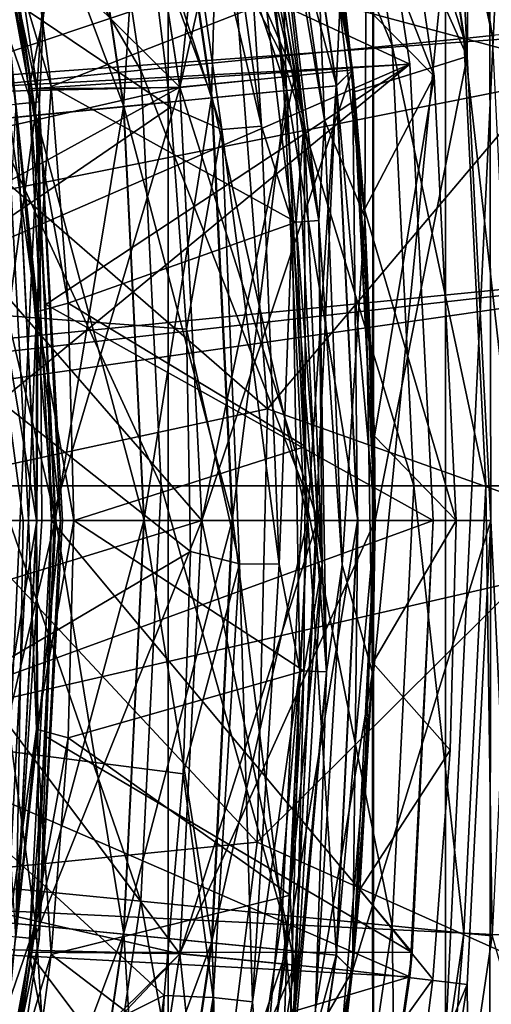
# Model space of a CAD drawing. Header units: metres. Extents: x -23 to 23, y -109 to 23.
# Tile 611 of 656: x 17.71 to 19.75, y -2.09 to 2.16. Entities that reach past the tile are written whole.
import ezdxf

# ---------------------------------------------------------------- set-up
doc = ezdxf.new("R2010")
doc.units = ezdxf.units.M
doc.layers.add('solid_509434_01', color=7, linetype='CONTINUOUS')

msp = doc.modelspace()

# ---------------------------------------------------------------- linework, layer by layer
at = {"layer": 'solid_509434_01'}
for points in [[(16.996887, 15.49534), (18.354542, 13.859776), (16.996887, -15.49534)], [(18.354542, 13.859776), (18.354542, -13.859776), (16.996887, -15.49534)], [(18.354542, 13.859776), (19.5541, 12.109192), (18.354542, -13.859776)], [(19.5541, 12.109192), (19.5541, -12.109192), (18.354542, -13.859776)], [(19.5541, 12.109192), (20.589169, 10.25053), (19.5541, -12.109192)], [(19.647453, 2.005429, 116), (19.730137, 10.175865, 116), (19.224649, 11.101929, 116)], [(19.345947, 3.974198, 116), (19.647453, 2.005429, 116), (19.224649, 11.101929, 116)], [(20.589169, 10.25053), (20.589169, -10.25053), (19.5541, -12.109192)], [(19.647453, 2.005429, 116), (19.75, 0, 116), (19.730137, 10.175865, 116)], [(20.192781, -9.223369, 116), (20.192831, 9.223259, 116), (19.730137, 10.175865, 116)], [(19.75, 0, 116), (20.192781, -9.223369, 116), (19.730137, 10.175865, 116)], [(19.241838, 8.789304, 116), (19.205061, 1.312108, 116), (18.97044, 3.268002, 116)], [(19.241838, 8.789304, 116), (19.238703, -0.658242, 116), (19.205061, 1.312108, 116)], [(19.238703, -0.658242, 116), (19.241838, 8.789304, 116), (19.241846, -0.658242, 116)], [(19.241846, -0.658242, 116), (19.241838, 8.789304, 116), (19.990435, 6.920155, 116)], [(19.990435, 6.920155, 116), (19.241852, -8.789273, 116), (19.241846, -0.658242, 116)], [(19.990435, 6.920155, 116), (19.990446, -6.920123, 116), (19.241852, -8.789273, 116)], [(18.121197, 3.723791, 106.099998), (17.651779, 5.537324, 106.099998), (14.960517, 1.087624, 106.099998)], [(21.273342, 4.249959, 160.176529), (10.934602, 2.741548, 160.433731), (11.161527, 1.454595, 160.433731)], [(21.44433, 3.233089, 160.176529), (21.273342, 4.249959, 160.176529), (11.161527, 1.454595, 160.433731)], [(19.349432, 3.998841, 156.007462), (19.470388, 4.022895, 155.2547), (19.756243, 2.095817, 155.2547)], [(20.650084, 2.183856, 129.534592), (19.756243, 2.095817, 155.2547), (19.470388, 4.022895, 155.2547)], [(18.89337, 3.688238, 115.5), (19.647453, 2.005429, 116), (19.345947, 3.974198, 116)], [(19.04423, 3.938133, 156.708084), (19.349432, 3.998841, 156.007462), (19.633511, 2.083732, 156.007462)], [(19.633511, 2.083732, 156.007462), (19.349432, 3.998841, 156.007462), (19.756243, 2.095817, 155.2547)], [(16.776051, 2.750294, 65.900002), (16.900345, 1.838023, 65.900002), (19.100834, 3.925321, 70.230125)], [(16.900345, 1.838023, 65.900002), (19.399952, 1.972782, 70.230125), (19.100834, 3.925321, 70.230125)], [(19.100834, 3.925321, 90.692116), (19.399952, 1.972782, 90.692116), (17.630238, 2.792355, 93.550003)], [(18.574839, 3.844765, 157.306946), (19.04423, 3.938133, 156.708084), (19.323828, 2.053231, 156.708084)], [(20.044273, 1.974189, 118.138596), (19.75425, 3.929365, 118.138596), (18.642668, 2.35196, 119.872559)], [(19.323828, 2.053231, 156.708084), (19.04423, 3.938133, 156.708084), (19.633511, 2.083732, 156.007462)], [(19.399952, 1.972782, 70.230125), (19.399952, 1.972782, 90.692116), (19.100834, 3.925321, 90.692116)], [(19.100834, 3.925321, 70.230125), (19.399952, 1.972782, 70.230125), (19.100834, 3.925321, 90.692116)], [(18.121304, 3.724023, 105.449997), (18.405083, 1.871614, 105.449997), (18.855951, 3.874996, 106.199997)], [(18.405083, 1.871614, 105.449997), (19.151234, 1.94749, 106.199997), (18.855951, 3.874996, 106.199997)], [(18.805458, 3.740638, 113.724106), (19.151234, 1.94749, 113.341423), (18.855951, 3.874996, 113.341423)], [(18.855951, 3.874996, 113.341423), (19.151234, 1.94749, 113.341423), (18.806341, 3.740814, 112.960922)], [(18.855951, 3.874996, 106.199997), (19.151234, 1.94749, 106.199997), (18.893328, 3.68845, 110.5)], [(17.97191, 3.724835, 157.764984), (18.574839, 3.844765, 157.306946), (18.847546, 2.006321, 157.306946)], [(18.847546, 2.006321, 157.306946), (18.574839, 3.844765, 157.306946), (19.323828, 2.053231, 156.708084)], [(18.611097, 3.824529, 105.599998), (18.121197, 3.723791, 106.099998), (18.404852, 1.873397, 106.099998)], [(18.902527, 1.922104, 101.599998), (18.121199, 3.72379, 101.099998), (18.611099, 3.824528, 101.599998)], [(18.611097, 3.824529, 105.599998), (18.404852, 1.873397, 106.099998), (18.902527, 1.922104, 105.599998)], [(18.611097, 3.824529, 105.599998), (18.902527, 1.922104, 105.599998), (18.611099, 3.824528, 101.599998)], [(18.902527, 1.922104, 105.599998), (18.902527, 1.922104, 101.599998), (18.611099, 3.824528, 101.599998)], [(19.505621, 1.921136, 113.900002), (18.96648, 3.291671, 114.25), (19.223391, 3.82377, 113.900002)], [(19.109535, 2.321239, 112.650002), (19.505621, 1.921136, 113), (19.223391, 3.82377, 113)], [(19.505621, 1.921136, 113), (19.505621, 1.921136, 113.900002), (19.223391, 3.82377, 113.900002)], [(19.223391, 3.82377, 113), (19.505621, 1.921136, 113), (19.223391, 3.82377, 113.900002)], [(18.404852, 1.873397, 106.099998), (18.121197, 3.723791, 106.099998), (14.960517, 1.087624, 106.099998)], [(18.121199, 3.72379, 101.099998), (18.404852, 1.873397, 101.099998), (16.602594, 3.654248, 101.099998)], [(17.274813, 3.586174, 158.052246), (17.97191, 3.724835, 157.764984), (18.235765, 1.946066, 157.764984)], [(17.459934, 3.711224, 99.550003), (17.752216, 1.865833, 99.550003), (18.121304, 3.724023, 100.199997)], [(17.752216, 1.865833, 93.550003), (17.752216, 1.865833, 99.550003), (17.459934, 3.711224, 99.550003)], [(17.630238, 2.792355, 93.550003), (17.752216, 1.865833, 93.550003), (17.459934, 3.711224, 99.550003)], [(17.752216, 1.865833, 99.550003), (18.405083, 1.871614, 100.199997), (18.121304, 3.724023, 100.199997)], [(18.235765, 1.946066, 157.764984), (17.97191, 3.724835, 157.764984), (18.847546, 2.006321, 157.306946)], [(18.902527, 1.922104, 101.599998), (18.404852, 1.873397, 101.099998), (18.121199, 3.72379, 101.099998)], [(18.405083, 1.871614, 100.199997), (18.405083, 1.871614, 105.449997), (18.121304, 3.724023, 105.449997)], [(18.121304, 3.724023, 100.199997), (18.405083, 1.871614, 100.199997), (18.121304, 3.724023, 105.449997)], [(18.805458, 3.740638, 113.724106), (18.592579, 3.698294, 114.048813), (18.865547, 1.858094, 114.048813)], [(18.594212, 3.698619, 112.635704), (18.806341, 3.740814, 112.960922), (19.082447, 1.879457, 112.960922)], [(19.081553, 1.879369, 113.724106), (19.151234, 1.94749, 113.341423), (18.805458, 3.740638, 113.724106)], [(19.081553, 1.879369, 113.724106), (18.805458, 3.740638, 113.724106), (18.865547, 1.858094, 114.048813)], [(19.151234, 1.94749, 113.341423), (19.082447, 1.879457, 112.960922), (18.806341, 3.740814, 112.960922)], [(18.592579, 3.698294, 114.048813), (18.273951, 3.634915, 114.265602), (18.54224, 1.826251, 114.265602)], [(18.276085, 3.635339, 112.418144), (18.594212, 3.698619, 112.635704), (18.867203, 1.858257, 112.635704)], [(18.865547, 1.858094, 114.048813), (18.592579, 3.698294, 114.048813), (18.54224, 1.826251, 114.265602)], [(18.867203, 1.858257, 112.635704), (18.594212, 3.698619, 112.635704), (19.082447, 1.879457, 112.960922)], [(19.160624, 1.852844, 110.5), (18.96648, 3.291671, 112.650002), (18.893328, 3.68845, 110.5)], [(19.151234, 1.94749, 106.199997), (19.160624, 1.852844, 110.5), (18.893328, 3.68845, 110.5)], [(18.89337, 3.688238, 115.5), (19.160635, 1.85272, 115.5), (19.647453, 2.005429, 116)], [(19.109535, 2.321239, 114.25), (19.160635, 1.85272, 115.5), (18.89337, 3.688238, 115.5)], [(18.404852, 1.873397, 101.099998), (16.90036, 1.837861, 101.099998), (16.602594, 3.654248, 101.099998)], [(18.273951, 3.634915, 114.265602), (17.898176, 3.560169, 114.341423), (18.16095, 1.788697, 114.341423)], [(17.900486, 3.560628, 112.341423), (18.276085, 3.635339, 112.418144), (18.544405, 1.826465, 112.418144)], [(18.54224, 1.826251, 114.265602), (18.273951, 3.634915, 114.265602), (18.16095, 1.788697, 114.341423)], [(18.544405, 1.826465, 112.418144), (18.276085, 3.635339, 112.418144), (18.867203, 1.858257, 112.635704)], [(18.759834, 3.634063, 115.941422), (18.97044, 3.268002, 116), (19.030119, 1.729847, 115.941422)], [(18.759834, 3.634063, 115.941422), (19.030119, 1.729847, 115.941422), (18.773735, 3.23255, 115.800003)], [(17.528435, 1.8764, 158.052246), (17.274813, 3.586174, 158.052246), (18.235765, 1.946066, 157.764984)], [(17.522131, 3.600889, 96.648964), (17.796526, 1.80973, 96.648964), (17.422094, 3.580331, 96.242065)], [(17.796526, 1.80973, 96.648964), (17.694923, 1.799398, 96.242065), (17.422094, 3.580331, 96.242065)], [(17.522455, 3.600956, 97.048218), (17.796856, 1.809763, 97.048218), (17.522131, 3.600889, 96.648964)], [(17.796856, 1.809763, 97.048218), (17.796526, 1.80973, 96.648964), (17.522131, 3.600889, 96.648964)], [(17.696022, 1.79951, 97.455177), (17.796856, 1.809763, 97.048218), (17.522455, 3.600956, 97.048218)], [(18.491385, 3.58206, 111.178772), (18.757803, 1.705093, 111.178772), (18.322668, 3.549377, 111.046844)], [(18.491385, 3.58206, 111.178772), (18.660343, 3.213027, 111.37059), (18.757803, 1.705093, 111.178772)], [(18.943224, 1.721948, 112.299133), (18.773737, 3.232535, 112.229042), (18.674173, 3.617469, 112.299133)], [(18.943224, 1.721948, 114.75087), (18.674173, 3.617469, 114.75087), (18.773737, 3.232535, 114.820961)], [(18.943224, 1.721948, 112.299133), (18.674173, 3.617469, 112.299133), (18.817049, 2.25551, 112.329025)], [(18.943224, 1.721948, 114.75087), (18.676908, 3.215855, 114.720978), (18.674173, 3.617469, 114.75087)], [(18.642668, 2.35196, 119.872559), (16.922127, 3.551658, 121.479568), (17.189859, 1.865842, 121.479568)], [(17.898176, 3.560169, 114.341423), (17.522577, 3.485457, 114.264702), (17.779837, 1.751161, 114.264702)], [(17.524714, 3.485882, 112.417244), (17.900486, 3.560628, 112.341423), (18.163294, 1.788928, 112.341423)], [(18.16095, 1.788697, 114.341423), (17.898176, 3.560169, 114.341423), (17.779837, 1.751161, 114.264702)], [(18.163294, 1.788928, 112.341423), (17.900486, 3.560628, 112.341423), (18.544405, 1.826465, 112.418144)], [(18.322668, 3.549377, 111.046844), (18.586655, 1.689535, 111.046844), (18.247419, 2.739583, 111)], [(18.757803, 1.705093, 111.178772), (18.586655, 1.689535, 111.046844), (18.322668, 3.549377, 111.046844)], [(17.206083, 3.422503, 112.634041), (17.524714, 3.485882, 112.417244), (17.782003, 1.751374, 112.417244)], [(17.779837, 1.751161, 114.264702), (17.522577, 3.485457, 114.264702), (17.457039, 1.719368, 114.047142)], [(17.782003, 1.751374, 112.417244), (17.524714, 3.485882, 112.417244), (18.163294, 1.788928, 112.341423)], [(17.458696, 1.719531, 112.634041), (17.206083, 3.422503, 112.634041), (17.782003, 1.751374, 112.417244)], [(19.505621, 1.921136, 113.900002), (19.109535, 2.321239, 114.25), (18.96648, 3.291671, 114.25)], [(19.160624, 1.852844, 110.5), (19.109535, 2.321239, 112.650002), (18.96648, 3.291671, 112.650002)], [(19.030119, 1.729847, 115.941422), (18.97044, 3.268002, 116), (19.205061, 1.312108, 116)], [(21.566738, 2.209261, 160.176529), (21.44433, 3.233089, 160.176529), (11.161527, 1.454595, 160.433731)], [(18.660343, 3.213027, 111.37059), (18.773714, 3.232676, 111.800003), (19.005857, 1.296095, 111.800003)], [(18.891073, 1.288149, 111.37059), (18.660343, 3.213027, 111.37059), (19.005857, 1.296095, 111.800003)], [(18.757803, 1.705093, 111.178772), (18.660343, 3.213027, 111.37059), (18.891073, 1.288149, 111.37059)], [(18.943224, 1.721948, 114.75087), (18.817049, 2.255511, 114.720978), (18.676908, 3.215855, 114.720978)], [(18.773737, 3.232535, 112.229042), (19.005857, 1.296095, 111.800003), (18.773714, 3.232676, 111.800003)], [(18.773737, 3.232535, 114.820961), (18.773735, 3.23255, 115.800003), (19.005867, 1.295975, 115.800003)], [(19.030119, 1.729847, 115.941422), (19.005867, 1.295975, 115.800003), (18.773735, 3.23255, 115.800003)], [(18.773737, 3.232535, 112.229042), (19.005867, 1.295961, 112.229042), (19.005857, 1.296095, 111.800003)], [(18.943224, 1.721948, 112.299133), (19.005867, 1.295961, 112.229042), (18.773737, 3.232535, 112.229042)], [(19.005867, 1.295961, 114.820961), (18.773737, 3.232535, 114.820961), (19.005867, 1.295975, 115.800003)], [(18.943224, 1.721948, 114.75087), (18.773737, 3.232535, 114.820961), (19.005867, 1.295961, 114.820961)], [(16.905207, 2.770873, 111), (18.247419, 2.739583, 111), (18.365173, 1.786914, 111)], [(17.105574, 0.926991, 111), (16.905207, 2.770873, 111), (18.365173, 1.786914, 111)], [(17.602001, 2.696527, 114.643639), (17.725557, 2.807458, 114.70343), (17.848196, 1.875924, 114.70343)], [(17.602001, 2.696527, 112.406357), (17.8482, 1.875886, 112.346573), (17.725563, 2.807418, 112.346573)], [(19.399952, 1.972782, 90.692116), (17.752216, 1.865833, 93.550003), (17.630238, 2.792355, 93.550003)], [(17.848196, 1.875924, 114.70343), (17.725557, 2.807458, 114.70343), (18.817049, 2.255511, 114.720978)], [(17.725563, 2.807418, 112.346573), (17.8482, 1.875886, 112.346573), (18.817049, 2.25551, 112.329025)], [(18.586655, 1.689535, 111.046844), (18.365173, 1.786914, 111), (18.247419, 2.739583, 111)], [(17.602001, 2.696527, 114.643639), (17.784494, 0.901927, 114.643639), (17.652763, 1.85538, 114.503464)], [(17.602001, 2.696527, 112.406357), (17.652767, 1.855354, 112.546539), (17.784494, 0.901927, 112.406357)], [(17.602001, 2.696527, 112.406357), (17.784494, 0.901927, 112.406357), (17.8482, 1.875886, 112.346573)], [(17.602001, 2.696527, 114.643639), (17.848196, 1.875924, 114.70343), (17.921915, 0.939249, 114.70343)], [(17.602001, 2.696527, 114.643639), (17.921915, 0.939249, 114.70343), (17.784494, 0.901927, 114.643639)], [(18.784231, 0.483144, 119.872559), (18.642668, 2.35196, 119.872559), (17.189859, 1.865842, 121.479568)], [(20.044273, 1.974189, 118.138596), (18.642668, 2.35196, 119.872559), (18.784231, 0.483144, 119.872559)], [(19.109535, 2.321239, 114.25), (19.202969, 1.344803, 114.25), (19.160635, 1.85272, 115.5)], [(19.505621, 1.921136, 113.900002), (19.202969, 1.344803, 114.25), (19.109535, 2.321239, 114.25)], [(19.109535, 2.321239, 112.650002), (19.202969, 1.344803, 112.650002), (19.505621, 1.921136, 113)], [(19.160624, 1.852844, 110.5), (19.202969, 1.344803, 112.650002), (19.109535, 2.321239, 112.650002)], [(17.848196, 1.875924, 114.70343), (18.817049, 2.255511, 114.720978), (18.907843, 1.289247, 114.720978)], [(17.8482, 1.875886, 112.346573), (18.907843, 1.289247, 112.329025), (18.817049, 2.25551, 112.329025)], [(18.943224, 1.721948, 114.75087), (18.907843, 1.289247, 114.720978), (18.817049, 2.255511, 114.720978)], [(18.943224, 1.721948, 112.299133), (18.817049, 2.25551, 112.329025), (18.907843, 1.289247, 112.329025)], [(21.566738, 2.209261, 160.176529), (11.161527, 1.454595, 160.433731), (11.237511, 0.15, 160.433731)], [(21.640291, 1.180788, 160.176529), (21.566738, 2.209261, 160.176529), (11.237511, 0.15, 160.433731)], [(19.633511, 2.083732, 156.007462), (19.756243, 2.095817, 155.2547), (19.851833, 0.15, 155.2547)], [(18.847546, 2.006321, 157.306946), (19.323828, 2.053231, 156.708084), (19.417328, 0.15, 156.708084)], [(19.323828, 2.053231, 156.708084), (19.633511, 2.083732, 156.007462), (19.72851, 0.15, 156.007462)], [(19.323828, 2.053231, 156.708084), (19.72851, 0.15, 156.007462), (19.417328, 0.15, 156.708084)], [(19.633511, 2.083732, 156.007462), (19.851833, 0.15, 155.2547), (19.72851, 0.15, 156.007462)], [(18.235765, 1.946066, 157.764984), (18.847546, 2.006321, 157.306946), (18.938742, 0.15, 157.306946)], [(18.847546, 2.006321, 157.306946), (19.417328, 0.15, 156.708084), (18.938742, 0.15, 157.306946)], [(19.160635, 1.85272, 115.5), (19.25, 0, 115.5), (19.647453, 2.005429, 116)], [(19.25, 0, 115.5), (19.75, 0, 116), (19.647453, 2.005429, 116)], [(16.900345, 1.838023, 65.900002), (16.975067, 0.920361, 65.900002), (19.399952, 1.972782, 70.230125)], [(16.975067, 0.920361, 65.900002), (17, 0, 65.900002), (19.399952, 1.972782, 70.230125)], [(17, 0, 65.900002), (19.5, 0, 70.230125), (19.399952, 1.972782, 70.230125)], [(19.399952, 1.972782, 90.692116), (17.825537, 0.934197, 93.550003), (17.752216, 1.865833, 93.550003)], [(19.399952, 1.972782, 90.692116), (19.5, 0, 90.692116), (17.825537, 0.934197, 93.550003)], [(20.141258, 0, 118.138596), (20.044273, 1.974189, 118.138596), (18.784231, 0.483144, 119.872559)], [(19.5, 0, 70.230125), (19.5, 0, 90.692116), (19.399952, 1.972782, 90.692116)], [(19.399952, 1.972782, 70.230125), (19.5, 0, 70.230125), (19.399952, 1.972782, 90.692116)], [(17.528435, 1.8764, 158.052246), (18.235765, 1.946066, 157.764984), (18.323999, 0.15, 157.764984)], [(18.235765, 1.946066, 157.764984), (18.938742, 0.15, 157.306946), (18.323999, 0.15, 157.764984)], [(18.902527, 1.922104, 105.599998), (18.404852, 1.873397, 106.099998), (18.5, 0, 106.099998)], [(18.902527, 1.922104, 101.599998), (19, 0, 101.599998), (18.404852, 1.873397, 101.099998)], [(18.405083, 1.871614, 105.449997), (18.5, 0, 105.449997), (19.151234, 1.94749, 106.199997)], [(18.5, 0, 105.449997), (19.25, 0, 106.199997), (19.151234, 1.94749, 106.199997)], [(18.902527, 1.922104, 105.599998), (18.5, 0, 106.099998), (19, 0, 105.599998)], [(18.902527, 1.922104, 101.599998), (19, 0, 105.599998), (19, 0, 101.599998)], [(18.902527, 1.922104, 105.599998), (19, 0, 105.599998), (18.902527, 1.922104, 101.599998)], [(19.081553, 1.879369, 113.724106), (19.17388, 0, 113.724106), (19.151234, 1.94749, 113.341423)], [(19.151234, 1.94749, 113.341423), (19.25, 0, 113.341423), (19.082447, 1.879457, 112.960922)], [(19.151234, 1.94749, 106.199997), (19.25, 0, 106.199997), (19.160624, 1.852844, 110.5)], [(19.151234, 1.94749, 113.341423), (19.17388, 0, 113.724106), (19.25, 0, 113.341423)], [(19.6, 0, 113.900002), (19.202969, 1.344803, 114.25), (19.505621, 1.921136, 113.900002)], [(19.202969, 1.344803, 112.650002), (19.246542, 0.364832, 112.650002), (19.505621, 1.921136, 113)], [(19.246542, 0.364832, 112.650002), (19.6, 0, 113), (19.505621, 1.921136, 113)], [(19.6, 0, 113), (19.6, 0, 113.900002), (19.505621, 1.921136, 113.900002)], [(19.505621, 1.921136, 113), (19.6, 0, 113), (19.505621, 1.921136, 113.900002)], [(18.404852, 1.873397, 106.099998), (14.960517, 1.087624, 106.099998), (14.999998, 0, 106.099998)], [(18.404852, 1.873397, 106.099998), (14.999998, 0, 106.099998), (18.5, 0, 106.099998)], [(18.404852, 1.873397, 101.099998), (18.5, 0, 101.099998), (16.90036, 1.837861, 101.099998)], [(17.528435, 1.8764, 158.052246), (18.323999, 0.15, 157.764984), (17.613247, 0.15, 158.052246)], [(17.784494, 0.901927, 112.406357), (17.921917, 0.939213, 112.346573), (17.8482, 1.875886, 112.346573)], [(17.921915, 0.939249, 114.70343), (17.848196, 1.875924, 114.70343), (18.907843, 1.289247, 114.720978)], [(17.8482, 1.875886, 112.346573), (17.921917, 0.939213, 112.346573), (18.907843, 1.289247, 112.329025)], [(18.404852, 1.873397, 101.099998), (19, 0, 101.599998), (18.5, 0, 101.099998)], [(19.081553, 1.879369, 113.724106), (18.865547, 1.858094, 114.048813), (18.956829, 0, 114.048813)], [(18.867203, 1.858257, 112.635704), (19.082447, 1.879457, 112.960922), (19.174778, 0, 112.960922)], [(19.081553, 1.879369, 113.724106), (18.956829, 0, 114.048813), (19.17388, 0, 113.724106)], [(19.082447, 1.879457, 112.960922), (19.25, 0, 113.341423), (19.174778, 0, 112.960922)], [(18.5, 0, 101.099998), (17, 0, 101.099998), (16.90036, 1.837861, 101.099998)], [(18.784231, 0.483144, 119.872559), (17.189859, 1.865842, 121.479568), (17.290068, 0.161842, 121.479568)], [(17.652767, 1.855354, 112.546539), (17.652763, 1.85538, 114.503464), (17.75, 0, 114.503464)], [(17.784494, 0.901927, 114.643639), (17.75, 0, 114.503464), (17.652763, 1.85538, 114.503464)], [(17.75, -0.000023, 112.546539), (17.652767, 1.855354, 112.546539), (17.75, 0, 114.503464)], [(17.784494, 0.901927, 112.406357), (17.652767, 1.855354, 112.546539), (17.75, -0.000023, 112.546539)], [(17.752216, 1.865833, 99.550003), (17.85, 0, 99.550003), (18.405083, 1.871614, 100.199997)], [(17.85, 0, 93.550003), (17.85, 0, 99.550003), (17.752216, 1.865833, 99.550003)], [(17.825537, 0.934197, 93.550003), (17.85, 0, 93.550003), (17.752216, 1.865833, 99.550003)], [(17.752216, 1.865833, 93.550003), (17.825537, 0.934197, 93.550003), (17.752216, 1.865833, 99.550003)], [(17.85, 0, 99.550003), (18.5, 0, 100.199997), (18.405083, 1.871614, 100.199997)], [(18.5, 0, 100.199997), (18.5, 0, 105.449997), (18.405083, 1.871614, 105.449997)], [(18.405083, 1.871614, 100.199997), (18.5, 0, 100.199997), (18.405083, 1.871614, 105.449997)], [(18.865547, 1.858094, 114.048813), (18.54224, 1.826251, 114.265602), (18.631958, 0, 114.265602)], [(18.544405, 1.826465, 112.418144), (18.867203, 1.858257, 112.635704), (18.958494, 0, 112.635704)], [(18.865547, 1.858094, 114.048813), (18.631958, 0, 114.265602), (18.956829, 0, 114.048813)], [(18.867203, 1.858257, 112.635704), (19.174778, 0, 112.960922), (18.958494, 0, 112.635704)], [(19.25, 0, 110.5), (19.202969, 1.344803, 112.650002), (19.160624, 1.852844, 110.5)], [(19.25, 0, 106.199997), (19.25, 0, 110.5), (19.160624, 1.852844, 110.5)], [(19.246542, 0.364832, 114.25), (19.25, 0, 115.5), (19.160635, 1.85272, 115.5)], [(19.202969, 1.344803, 114.25), (19.246542, 0.364832, 114.25), (19.160635, 1.85272, 115.5)], [(17.694923, 1.799398, 96.242065), (17.784407, 0, 96.237686), (17.487507, 1.778306, 95.891632)], [(17.696022, 1.79951, 97.455177), (17.593103, 0, 97.790115), (17.786791, 0, 97.456406)], [(17.796526, 1.80973, 96.648964), (17.888172, 0, 96.647827), (17.694923, 1.799398, 96.242065)], [(17.694923, 1.799398, 96.242065), (17.861124, 0, 96.486633), (17.784407, 0, 96.237686)], [(17.694923, 1.799398, 96.242065), (17.888172, 0, 96.647827), (17.861124, 0, 96.486633)], [(17.696022, 1.79951, 97.455177), (17.786791, 0, 97.456406), (17.796856, 1.809763, 97.048218)], [(18.16095, 1.788697, 114.341423), (17.779837, 1.751161, 114.264702), (17.865866, 0, 114.264702)], [(17.782003, 1.751374, 112.417244), (18.163294, 1.788928, 112.341423), (18.251179, 0, 112.341423)], [(17.796856, 1.809763, 97.048218), (17.786791, 0, 97.456406), (17.807917, 0, 97.400497)], [(17.796856, 1.809763, 97.048218), (17.888533, 0, 97.049103), (17.796526, 1.80973, 96.648964)], [(17.796526, 1.80973, 96.648964), (17.898045, 0, 96.933052), (17.888172, 0, 96.647827)], [(17.796526, 1.80973, 96.648964), (17.888533, 0, 97.049103), (17.898045, 0, 96.933052)], [(17.796856, 1.809763, 97.048218), (17.807917, 0, 97.400497), (17.888533, 0, 97.049103)], [(18.16095, 1.788697, 114.341423), (17.865866, 0, 114.264702), (18.248821, 0, 114.341423)], [(18.54224, 1.826251, 114.265602), (18.16095, 1.788697, 114.341423), (18.248821, 0, 114.341423)], [(18.163294, 1.788928, 112.341423), (18.544405, 1.826465, 112.418144), (18.634134, 0, 112.418144)], [(18.163294, 1.788928, 112.341423), (18.634134, 0, 112.418144), (18.251179, 0, 112.341423)], [(18.54224, 1.826251, 114.265602), (18.248821, 0, 114.341423), (18.631958, 0, 114.265602)], [(18.544405, 1.826465, 112.418144), (18.958494, 0, 112.635704), (18.634134, 0, 112.418144)], [(17.105574, 0.926991, 111), (18.365173, 1.786914, 111), (18.433289, 0.826606, 111)], [(17.779837, 1.751161, 114.264702), (17.457039, 1.719368, 114.047142), (17.541506, 0, 114.047142)], [(17.458696, 1.719531, 112.634041), (17.782003, 1.751374, 112.417244), (17.868042, 0, 112.417244)], [(17.487507, 1.778306, 95.891632), (17.784407, 0, 96.237686), (17.726681, 0, 96.113075)], [(17.487507, 1.778306, 95.891632), (17.726681, 0, 96.113075), (17.579006, 0, 95.893158)], [(17.779837, 1.751161, 114.264702), (17.541506, 0, 114.047142), (17.865866, 0, 114.264702)], [(17.782003, 1.751374, 112.417244), (18.251179, 0, 112.341423), (17.868042, 0, 112.417244)], [(18.586655, 1.689535, 111.046844), (18.433289, 0.826606, 111), (18.365173, 1.786914, 111)], [(17.458696, 1.719531, 112.634041), (17.868042, 0, 112.417244), (17.543171, 0, 112.634041)], [(18.757803, 1.705093, 111.178772), (18.83419, -0.189148, 111.178772), (18.586655, 1.689535, 111.046844)], [(18.757803, 1.705093, 111.178772), (18.891073, 1.288149, 111.37059), (18.83419, -0.189148, 111.178772)], [(18.943224, 1.721948, 112.299133), (18.907843, 1.289247, 112.329025), (18.949051, 0.319602, 112.329025)], [(19.020367, -0.191018, 114.75087), (18.907843, 1.289247, 114.720978), (18.943224, 1.721948, 114.75087)], [(19.020367, -0.191018, 112.299133), (19.005867, 1.295961, 112.229042), (18.943224, 1.721948, 112.299133)], [(19.020367, -0.191018, 114.75087), (18.943224, 1.721948, 114.75087), (19.005867, 1.295961, 114.820961)], [(19.020367, -0.191018, 112.299133), (18.943224, 1.721948, 112.299133), (18.949051, 0.319602, 112.329025)], [(19.030119, 1.729847, 115.941422), (19.107615, -0.191894, 115.941422), (19.005867, 1.295975, 115.800003)], [(19.030119, 1.729847, 115.941422), (19.205061, 1.312108, 116), (19.107615, -0.191894, 115.941422)], [(18.586655, 1.689535, 111.046844), (18.662346, -0.187422, 111.046844), (18.433289, 0.826606, 111)], [(18.83419, -0.189148, 111.178772), (18.662346, -0.187422, 111.046844), (18.586655, 1.689535, 111.046844)], [(19.6, 0, 113.900002), (19.246542, 0.364832, 114.25), (19.202969, 1.344803, 114.25)], [(19.25, 0, 110.5), (19.246542, 0.364832, 112.650002), (19.202969, 1.344803, 112.650002)], [(17.921915, 0.939249, 114.70343), (18.907843, 1.289247, 114.720978), (18.949051, 0.319602, 114.720978)], [(17.921917, 0.939213, 112.346573), (18.949051, 0.319602, 112.329025), (18.907843, 1.289247, 112.329025)], [(18.83419, -0.189148, 111.178772), (18.891073, 1.288149, 111.37059), (18.923773, -0.650232, 111.37059)], [(18.891073, 1.288149, 111.37059), (19.005857, 1.296095, 111.800003), (19.038769, -0.654071, 111.800003)], [(18.923773, -0.650232, 111.37059), (18.891073, 1.288149, 111.37059), (19.038769, -0.654071, 111.800003)], [(19.020367, -0.191018, 114.75087), (18.949051, 0.319602, 114.720978), (18.907843, 1.289247, 114.720978)], [(19.005867, 1.295961, 112.229042), (19.038769, -0.654071, 111.800003), (19.005857, 1.296095, 111.800003)], [(19.005867, 1.295961, 114.820961), (19.005867, 1.295975, 115.800003), (19.038765, -0.654185, 115.800003)], [(19.107615, -0.191894, 115.941422), (19.038765, -0.654185, 115.800003), (19.005867, 1.295975, 115.800003)], [(19.005867, 1.295961, 112.229042), (19.038763, -0.654198, 112.229042), (19.038769, -0.654071, 111.800003)], [(19.020367, -0.191018, 112.299133), (19.038763, -0.654198, 112.229042), (19.005867, 1.295961, 112.229042)], [(19.038763, -0.654198, 114.820961), (19.005867, 1.295961, 114.820961), (19.038765, -0.654185, 115.800003)], [(19.020367, -0.191018, 114.75087), (19.005867, 1.295961, 114.820961), (19.038763, -0.654198, 114.820961)], [(19.107615, -0.191894, 115.941422), (19.205061, 1.312108, 116), (19.238703, -0.658242, 116)], [(21.640291, 1.180788, 160.176529), (11.237511, 0.15, 160.433731), (12.534355, 0.15, 160.404709)], [(21.640291, 1.180788, 160.176529), (12.534355, 0.15, 160.404709), (14.451025, 0.15, 160.36026)], [(21.640291, 1.180788, 160.176529), (14.451025, 0.15, 160.36026), (21.664827, 0.15, 160.176529)], [(17.784494, 0.901927, 114.643639), (17.921915, 0.939249, 114.70343), (17.94651, 0, 114.70343)], [(17.784494, 0.901927, 112.406357), (17.94651, -0.000034, 112.346573), (17.921917, 0.939213, 112.346573)], [(17.94651, 0, 114.70343), (17.921915, 0.939249, 114.70343), (18.949051, 0.319602, 114.720978)], [(17.921917, 0.939213, 112.346573), (17.94651, -0.000034, 112.346573), (18.949051, 0.319602, 112.329025)], [(17.105572, -0.927037, 111), (17.105574, 0.926991, 111), (18.451477, -0.134823, 111)], [(17.105574, 0.926991, 111), (18.433289, 0.826606, 111), (18.451477, -0.134823, 111)], [(17.784494, 0.901927, 114.643639), (17.784494, -0.901927, 114.643639), (17.75, 0, 114.503464)], [(17.784494, 0.901927, 112.406357), (17.75, -0.000023, 112.546539), (17.784494, -0.901927, 112.406357)], [(17.784494, 0.901927, 112.406357), (17.784494, -0.901927, 112.406357), (17.94651, -0.000034, 112.346573)], [(17.784494, 0.901927, 114.643639), (17.94651, 0, 114.70343), (17.784494, -0.901927, 114.643639)], [(19.5, 0, 90.692116), (17.85, 0, 93.550003), (17.825537, 0.934197, 93.550003)], [(18.662346, -0.187422, 111.046844), (18.451477, -0.134823, 111), (18.433289, 0.826606, 111)], [(18.738926, -1.390478, 119.872559), (18.784231, 0.483144, 119.872559), (17.290068, 0.161842, 121.479568)], [(20.141258, 0, 118.138596), (18.784231, 0.483144, 119.872559), (18.738926, -1.390478, 119.872559)], [(19.246542, 0.364832, 114.25), (19.240135, -0.616198, 114.25), (19.25, 0, 115.5)], [(19.6, 0, 113.900002), (19.240135, -0.616198, 114.25), (19.246542, 0.364832, 114.25)], [(19.246542, 0.364832, 112.650002), (19.240135, -0.616198, 112.650002), (19.6, 0, 113)], [(19.25, 0, 110.5), (19.240135, -0.616198, 112.650002), (19.246542, 0.364832, 112.650002)], [(17.94651, -0.000034, 112.346573), (18.940565, -0.650875, 112.329025), (18.949051, 0.319602, 112.329025)], [(17.94651, 0, 114.70343), (18.949051, 0.319602, 114.720978), (18.940565, -0.650874, 114.720978)], [(19.020367, -0.191018, 112.299133), (18.949051, 0.319602, 112.329025), (18.940565, -0.650875, 112.329025)], [(19.020367, -0.191018, 114.75087), (18.940565, -0.650874, 114.720978), (18.949051, 0.319602, 114.720978)], [(14.353312, -1.527662, 160.36026), (21.569702, -1.877972, 160.176529), (21.664827, 0.15, 160.176529)], [(14.451025, 0.15, 160.36026), (14.353312, -1.527662, 160.36026), (21.664827, 0.15, 160.176529)], [(18.738926, -1.390478, 119.872559), (17.290068, 0.161842, 121.479568), (17.221775, -1.543736, 121.479568)], [(17.528435, -1.5764, 158.052246), (17.613247, 0.15, 158.052246), (18.235765, -1.646066, 157.764984)], [(17.613247, 0.15, 158.052246), (18.323999, 0.15, 157.764984), (18.235765, -1.646066, 157.764984)], [(18.235765, -1.646066, 157.764984), (18.323999, 0.15, 157.764984), (18.847546, -1.706321, 157.306946)], [(18.323999, 0.15, 157.764984), (18.938742, 0.15, 157.306946), (18.847546, -1.706321, 157.306946)], [(18.847546, -1.706321, 157.306946), (18.938742, 0.15, 157.306946), (19.323828, -1.753231, 156.708084)], [(18.938742, 0.15, 157.306946), (19.417328, 0.15, 156.708084), (19.323828, -1.753231, 156.708084)], [(19.323828, -1.753231, 156.708084), (19.417328, 0.15, 156.708084), (19.633511, -1.783732, 156.007462)], [(19.417328, 0.15, 156.708084), (19.72851, 0.15, 156.007462), (19.633511, -1.783732, 156.007462)], [(19.633511, -1.783732, 156.007462), (19.72851, 0.15, 156.007462), (19.756243, -1.795817, 155.2547)], [(19.72851, 0.15, 156.007462), (19.851833, 0.15, 155.2547), (19.756243, -1.795817, 155.2547)], [(18.5, 0, 106.099998), (14.999998, 0, 106.099998), (14.960517, -1.087624, 106.099998)], [(18.404852, -1.873397, 106.099998), (18.5, 0, 106.099998), (14.960517, -1.087624, 106.099998)], [(18.404852, -1.873398, 101.099998), (16.90036, -1.837861, 101.099998), (17, 0, 101.099998)], [(16.975067, -0.920361, 65.900002), (19.5, 0, 70.230125), (17, 0, 65.900002)], [(16.975067, -0.920361, 65.900002), (19.399952, -1.972782, 70.230125), (19.5, 0, 70.230125)], [(18.404852, -1.873398, 101.099998), (17, 0, 101.099998), (18.5, 0, 101.099998)], [(17.865866, 0, 114.264702), (17.541506, 0, 114.047142), (17.457039, -1.719368, 114.047142)], [(17.779837, -1.751161, 114.264702), (17.865866, 0, 114.264702), (17.457039, -1.719368, 114.047142)], [(17.458696, -1.719531, 112.634041), (17.543171, 0, 112.634041), (17.782003, -1.751374, 112.417244)], [(17.489586, -1.778517, 97.805939), (17.695963, -1.799504, 97.45533), (17.786791, 0, 97.456406)], [(17.593103, 0, 97.790115), (17.489586, -1.778517, 97.805939), (17.786791, 0, 97.456406)], [(17.543171, 0, 112.634041), (17.868042, 0, 112.417244), (17.782003, -1.751374, 112.417244)], [(17.579006, 0, 95.893158), (17.726681, 0, 96.113075), (17.694923, -1.799398, 96.242065)], [(17.75, -0.000023, 112.546539), (17.75, 0, 114.503464), (17.652763, -1.85538, 114.503464)], [(17.784494, -0.901927, 114.643639), (17.652763, -1.85538, 114.503464), (17.75, 0, 114.503464)], [(17.796526, -1.80973, 96.648964), (17.694923, -1.799398, 96.242065), (17.784407, 0, 96.237686)], [(17.726681, 0, 96.113075), (17.784407, 0, 96.237686), (17.694923, -1.799398, 96.242065)], [(17.695963, -1.799504, 97.45533), (17.796753, -1.809753, 97.049095), (17.888533, 0, 97.049103)], [(17.807917, 0, 97.400497), (17.695963, -1.799504, 97.45533), (17.888533, 0, 97.049103)], [(17.807917, 0, 97.400497), (17.786791, 0, 97.456406), (17.695963, -1.799504, 97.45533)], [(17.752216, -1.865833, 99.550003), (18.5, 0, 100.199997), (17.85, 0, 99.550003)], [(17.752216, -1.865833, 99.550003), (18.405083, -1.871614, 100.199997), (18.5, 0, 100.199997)], [(17.752216, -1.865833, 93.550003), (17.752216, -1.865833, 99.550003), (17.85, 0, 99.550003)], [(17.825537, -0.934197, 93.550003), (17.752216, -1.865833, 93.550003), (17.85, 0, 99.550003)], [(18.248821, 0, 114.341423), (17.865866, 0, 114.264702), (17.779837, -1.751161, 114.264702)], [(18.16095, -1.788697, 114.341423), (18.248821, 0, 114.341423), (17.779837, -1.751161, 114.264702)], [(17.782003, -1.751374, 112.417244), (17.868042, 0, 112.417244), (18.163294, -1.788928, 112.341423)], [(17.861124, 0, 96.486633), (17.796526, -1.80973, 96.648964), (17.784407, 0, 96.237686)], [(17.796753, -1.809753, 97.049095), (17.796526, -1.80973, 96.648964), (17.888172, 0, 96.647827)], [(17.861124, 0, 96.486633), (17.888172, 0, 96.647827), (17.796526, -1.80973, 96.648964)], [(17.898045, 0, 96.933052), (17.796753, -1.809753, 97.049095), (17.888172, 0, 96.647827)], [(17.898045, 0, 96.933052), (17.888533, 0, 97.049103), (17.796753, -1.809753, 97.049095)], [(17.825537, -0.934197, 93.550003), (17.85, 0, 99.550003), (17.85, 0, 93.550003)], [(19.41037, -1.867491, 90.692116), (17.825537, -0.934197, 93.550003), (17.85, 0, 93.550003)], [(19.41037, -1.867491, 90.692116), (17.85, 0, 93.550003), (19.5, 0, 90.692116)], [(17.868042, 0, 112.417244), (18.251179, 0, 112.341423), (18.163294, -1.788928, 112.341423)], [(18.631958, 0, 114.265602), (18.248821, 0, 114.341423), (18.16095, -1.788697, 114.341423)], [(18.54224, -1.826251, 114.265602), (18.631958, 0, 114.265602), (18.16095, -1.788697, 114.341423)], [(18.163294, -1.788928, 112.341423), (18.251179, 0, 112.341423), (18.544405, -1.826465, 112.418144)], [(18.251179, 0, 112.341423), (18.634134, 0, 112.418144), (18.544405, -1.826465, 112.418144)], [(19, 0, 105.599998), (18.5, 0, 106.099998), (18.404852, -1.873397, 106.099998)], [(19, 0, 105.599998), (18.404852, -1.873397, 106.099998), (18.902527, -1.922104, 105.599998)], [(18.404852, -1.873398, 101.099998), (18.5, 0, 101.099998), (18.902527, -1.922105, 101.599998)], [(18.405083, -1.871614, 105.449997), (19.25, 0, 106.199997), (18.5, 0, 105.449997)], [(18.405083, -1.871614, 105.449997), (19.151234, -1.94749, 106.199997), (19.25, 0, 106.199997)], [(18.405083, -1.871614, 100.199997), (18.5, 0, 105.449997), (18.5, 0, 100.199997)], [(18.405083, -1.871614, 100.199997), (18.405083, -1.871614, 105.449997), (18.5, 0, 105.449997)], [(18.5, 0, 101.099998), (19, 0, 101.599998), (18.902527, -1.922105, 101.599998)], [(18.956829, 0, 114.048813), (18.631958, 0, 114.265602), (18.54224, -1.826251, 114.265602)], [(18.865547, -1.858094, 114.048813), (18.956829, 0, 114.048813), (18.54224, -1.826251, 114.265602)], [(18.544405, -1.826465, 112.418144), (18.634134, 0, 112.418144), (18.867203, -1.858257, 112.635704)], [(18.634134, 0, 112.418144), (18.958494, 0, 112.635704), (18.867203, -1.858257, 112.635704)], [(20.044273, -1.974189, 118.138596), (20.141258, 0, 118.138596), (18.738926, -1.390478, 119.872559)], [(19.17388, 0, 113.724106), (18.956829, 0, 114.048813), (18.865547, -1.858094, 114.048813)], [(19.081553, -1.879369, 113.724106), (19.17388, 0, 113.724106), (18.865547, -1.858094, 114.048813)], [(18.867203, -1.858257, 112.635704), (18.958494, 0, 112.635704), (19.082447, -1.879457, 112.960922)], [(19, 0, 105.599998), (18.902527, -1.922104, 105.599998), (19, 0, 101.599998)], [(18.958494, 0, 112.635704), (19.174778, 0, 112.960922), (19.082447, -1.879457, 112.960922)], [(19.081553, -1.879369, 113.724106), (19.151234, -1.94749, 113.341423), (19.25, 0, 113.341423)], [(19.081553, -1.879369, 113.724106), (19.25, 0, 113.341423), (19.17388, 0, 113.724106)], [(19.082447, -1.879457, 112.960922), (19.174778, 0, 112.960922), (19.151234, -1.94749, 113.341423)], [(19.151234, -1.94749, 115.5), (19.647453, -2.005429, 116), (19.75, 0, 116)], [(19.151234, -1.94749, 115.5), (19.75, 0, 116), (19.25, 0, 115.5)], [(19.151234, -1.94749, 106.199997), (19.240135, -0.616198, 112.650002), (19.25, 0, 110.5)], [(19.151234, -1.94749, 106.199997), (19.25, 0, 110.5), (19.25, 0, 106.199997)], [(19.174778, 0, 112.960922), (19.25, 0, 113.341423), (19.151234, -1.94749, 113.341423)], [(19.574844, -0.992724, 113.900002), (19.240135, -0.616198, 114.25), (19.6, 0, 113.900002)], [(19.240135, -0.616198, 112.650002), (19.574844, -0.992724, 113), (19.6, 0, 113)], [(19.399952, -1.972782, 70.230125), (19.5, 0, 90.692116), (19.5, 0, 70.230125)], [(19.399952, -1.972782, 70.230125), (19.41037, -1.867491, 90.692116), (19.5, 0, 90.692116)], [(19.574844, -0.992724, 113), (19.6, 0, 113.900002), (19.6, 0, 113)], [(19.574844, -0.992724, 113), (19.574844, -0.992724, 113.900002), (19.6, 0, 113.900002)], [(19.75, 0, 116), (19.647453, -2.005429, 116), (19.730082, -10.175972, 116)], [(19.75, 0, 116), (19.730082, -10.175972, 116), (20.192781, -9.223369, 116)], [(17.652761, -1.855403, 112.546539), (17.75, -0.000023, 112.546539), (17.652763, -1.85538, 114.503464)], [(17.784494, -0.901927, 112.406357), (17.75, -0.000023, 112.546539), (17.652761, -1.855403, 112.546539)], [(17.784494, -0.901927, 114.643639), (17.94651, 0, 114.70343), (17.921915, -0.93925, 114.70343)], [(17.784494, -0.901927, 112.406357), (17.921913, -0.939283, 112.346573), (17.94651, -0.000034, 112.346573)], [(17.94651, -0.000034, 112.346573), (17.921913, -0.939283, 112.346573), (18.940565, -0.650875, 112.329025)], [(17.921915, -0.93925, 114.70343), (17.94651, 0, 114.70343), (18.940565, -0.650874, 114.720978)], [(18.902527, -1.922104, 105.599998), (18.902527, -1.922105, 101.599998), (19, 0, 101.599998)], [(19.183744, -1.595767, 114.25), (19.151234, -1.94749, 115.5), (19.25, 0, 115.5)], [(19.240135, -0.616198, 114.25), (19.183744, -1.595767, 114.25), (19.25, 0, 115.5)], [(17.105572, -0.927037, 111), (18.451477, -0.134823, 111), (18.419344, -1.094753, 111)], [(18.662346, -0.187422, 111.046844), (18.419344, -1.094753, 111), (18.451477, -0.134823, 111)], [(18.662346, -0.187422, 111.046844), (18.548973, -2.062481, 111.046844), (18.419344, -1.094753, 111)], [(18.719774, -2.081473, 111.178772), (18.548973, -2.062481, 111.046844), (18.662346, -0.187422, 111.046844)], [(18.83419, -0.189148, 111.178772), (18.719774, -2.081473, 111.178772), (18.662346, -0.187422, 111.046844)], [(18.83419, -0.189148, 111.178772), (18.923773, -0.650232, 111.37059), (18.719774, -2.081473, 111.178772)], [(19.020367, -0.191018, 112.299133), (18.940565, -0.650875, 112.329025), (18.88241, -1.619638, 112.329025)], [(18.904819, -2.102048, 112.299133), (19.020367, -0.191018, 112.299133), (18.88241, -1.619638, 112.329025)], [(18.904819, -2.102048, 112.299133), (19.038763, -0.654198, 112.229042), (19.020367, -0.191018, 112.299133)], [(18.904819, -2.102048, 114.75087), (19.020367, -0.191018, 114.75087), (19.038763, -0.654198, 114.820961)], [(18.904819, -2.102048, 114.75087), (18.940565, -0.650874, 114.720978), (19.020367, -0.191018, 114.75087)], [(19.107615, -0.191894, 115.941422), (19.238703, -0.658242, 116), (18.991539, -2.111691, 115.941422)], [(19.107615, -0.191894, 115.941422), (18.991539, -2.111691, 115.941422), (19.038765, -0.654185, 115.800003)], [(19.151234, -1.94749, 106.199997), (19.183744, -1.595767, 112.650002), (19.240135, -0.616198, 112.650002)], [(19.574844, -0.992724, 113.900002), (19.183744, -1.595767, 114.25), (19.240135, -0.616198, 114.25)], [(19.240135, -0.616198, 112.650002), (19.183744, -1.595767, 112.650002), (19.574844, -0.992724, 113)], [(17.921913, -0.939283, 112.346573), (18.88241, -1.619638, 112.329025), (18.940565, -0.650875, 112.329025)], [(17.921915, -0.93925, 114.70343), (18.940565, -0.650874, 114.720978), (18.88241, -1.619637, 114.720978)], [(18.719774, -2.081473, 111.178772), (18.923773, -0.650232, 111.37059), (18.758099, -2.581797, 111.37059)], [(18.758099, -2.581797, 111.37059), (18.923773, -0.650232, 111.37059), (18.872099, -2.597381, 111.800003)], [(18.872082, -2.5975, 112.229042), (18.872099, -2.597381, 111.800003), (19.038769, -0.654071, 111.800003)], [(19.038763, -0.654198, 112.229042), (18.872082, -2.5975, 112.229042), (19.038769, -0.654071, 111.800003)], [(18.904819, -2.102048, 112.299133), (18.872082, -2.5975, 112.229042), (19.038763, -0.654198, 112.229042)], [(18.872082, -2.5975, 114.820961), (19.038763, -0.654198, 114.820961), (18.872084, -2.597487, 115.800003)], [(18.904819, -2.102048, 114.75087), (19.038763, -0.654198, 114.820961), (18.872082, -2.5975, 114.820961)], [(19.038763, -0.654198, 114.820961), (19.038765, -0.654185, 115.800003), (18.872084, -2.597487, 115.800003)], [(18.991539, -2.111691, 115.941422), (18.872084, -2.597487, 115.800003), (19.038765, -0.654185, 115.800003)], [(18.923773, -0.650232, 111.37059), (19.038769, -0.654071, 111.800003), (18.872099, -2.597381, 111.800003)], [(18.904819, -2.102048, 114.75087), (18.88241, -1.619637, 114.720978), (18.940565, -0.650874, 114.720978)], [(18.991539, -2.111691, 115.941422), (19.238703, -0.658242, 116), (19.070328, -2.62365, 116)], [(19.241852, -8.789273, 116), (19.070328, -2.62365, 116), (19.238703, -0.658242, 116)], [(19.241846, -0.658242, 116), (19.241852, -8.789273, 116), (19.238703, -0.658242, 116)], [(16.975067, -0.920361, 65.900002), (16.900345, -1.838023, 65.900002), (19.399952, -1.972782, 70.230125)], [(16.905199, -2.770918, 111), (17.105572, -0.927037, 111), (18.337151, -2.054173, 111)], [(17.105572, -0.927037, 111), (18.419344, -1.094753, 111), (18.337151, -2.054173, 111)], [(17.784494, -0.901927, 114.643639), (17.602001, -2.696527, 114.643639), (17.652763, -1.85538, 114.503464)], [(17.784494, -0.901927, 112.406357), (17.652761, -1.855403, 112.546539), (17.602001, -2.696527, 112.406357)], [(17.784494, -0.901927, 112.406357), (17.602001, -2.696527, 112.406357), (17.921913, -0.939283, 112.346573)], [(17.784494, -0.901927, 114.643639), (17.848196, -1.875925, 114.70343), (17.602001, -2.696527, 114.643639)], [(19.41037, -1.867491, 90.692116), (17.752216, -1.865833, 93.550003), (17.825537, -0.934197, 93.550003)], [(17.784494, -0.901927, 114.643639), (17.921915, -0.93925, 114.70343), (17.848196, -1.875925, 114.70343)], [(17.602001, -2.696527, 112.406357), (17.848192, -1.875958, 112.346573), (17.921913, -0.939283, 112.346573)], [(17.921913, -0.939283, 112.346573), (17.848192, -1.875958, 112.346573), (18.88241, -1.619638, 112.329025)], [(17.848196, -1.875925, 114.70343), (17.921915, -0.93925, 114.70343), (18.88241, -1.619637, 114.720978)], [(19.574844, -0.992724, 113.900002), (19.499439, -1.982899, 113.900002), (19.183744, -1.595767, 114.25)], [(19.183744, -1.595767, 112.650002), (19.499439, -1.982899, 113), (19.574844, -0.992724, 113)], [(19.499439, -1.982899, 113), (19.499439, -1.982899, 113.900002), (19.574844, -0.992724, 113.900002)], [(19.574844, -0.992724, 113), (19.499439, -1.982899, 113), (19.574844, -0.992724, 113.900002)], [(18.404852, -1.873397, 106.099998), (14.960517, -1.087624, 106.099998), (8.422169, -12.412375, 106.099998)], [(18.548973, -2.062481, 111.046844), (18.337151, -2.054173, 111), (18.419344, -1.094753, 111)], [(18.507202, -3.250267, 119.872559), (18.738926, -1.390478, 119.872559), (17.221775, -1.543736, 121.479568)], [(20.044273, -1.974189, 118.138596), (18.738926, -1.390478, 119.872559), (18.507202, -3.250267, 119.872559)], [(14.353312, -1.527662, 160.36026), (14.061496, -3.182636, 160.36026), (21.296829, -3.826155, 160.176529)], [(14.353312, -1.527662, 160.36026), (21.296829, -3.826155, 160.176529), (21.569702, -1.877972, 160.176529)], [(18.507202, -3.250267, 119.872559), (17.221775, -1.543736, 121.479568), (16.985645, -3.234269, 121.479568)], [(17.274813, -3.286174, 158.052246), (17.528435, -1.5764, 158.052246), (17.97191, -3.424835, 157.764984)], [(17.528435, -1.5764, 158.052246), (18.235765, -1.646066, 157.764984), (17.97191, -3.424835, 157.764984)], [(19.183744, -1.595767, 114.25), (19.077501, -2.571274, 114.25), (19.151234, -1.94749, 115.5)], [(19.499439, -1.982899, 113.900002), (19.077501, -2.571274, 114.25), (19.183744, -1.595767, 114.25)], [(19.183744, -1.595767, 112.650002), (19.077501, -2.571274, 112.650002), (19.499439, -1.982899, 113)], [(19.151234, -1.94749, 106.199997), (19.077501, -2.571274, 112.650002), (19.183744, -1.595767, 112.650002)], [(17.848192, -1.875958, 112.346573), (18.774738, -2.584151, 112.329025), (18.88241, -1.619638, 112.329025)], [(17.848196, -1.875925, 114.70343), (18.88241, -1.619637, 114.720978), (18.774738, -2.584151, 114.720978)], [(17.97191, -3.424835, 157.764984), (18.235765, -1.646066, 157.764984), (18.574839, -3.544765, 157.306946)], [(18.235765, -1.646066, 157.764984), (18.847546, -1.706321, 157.306946), (18.574839, -3.544765, 157.306946)], [(18.904819, -2.102048, 114.75087), (18.774738, -2.584151, 114.720978), (18.88241, -1.619637, 114.720978)], [(18.904819, -2.102048, 112.299133), (18.88241, -1.619638, 112.329025), (18.774738, -2.584151, 112.329025)], [(17.779837, -1.751161, 114.264702), (17.457039, -1.719368, 114.047142), (17.204451, -3.422178, 114.047142)], [(17.458696, -1.719531, 112.634041), (17.782003, -1.751374, 112.417244), (17.524714, -3.485882, 112.417244)], [(18.574839, -3.544765, 157.306946), (18.847546, -1.706321, 157.306946), (19.04423, -3.638133, 156.708084)], [(18.847546, -1.706321, 157.306946), (19.323828, -1.753231, 156.708084), (19.04423, -3.638133, 156.708084)], [(17.522577, -3.485457, 114.264702), (17.779837, -1.751161, 114.264702), (17.204451, -3.422178, 114.047142)], [(18.16095, -1.788697, 114.341423), (17.779837, -1.751161, 114.264702), (17.522577, -3.485457, 114.264702)], [(17.524714, -3.485882, 112.417244), (17.782003, -1.751374, 112.417244), (17.900486, -3.560628, 112.341423)], [(17.782003, -1.751374, 112.417244), (18.163294, -1.788928, 112.341423), (17.900486, -3.560628, 112.341423)], [(19.04423, -3.638133, 156.708084), (19.323828, -1.753231, 156.708084), (19.349432, -3.698841, 156.007462)], [(19.323828, -1.753231, 156.708084), (19.633511, -1.783732, 156.007462), (19.349432, -3.698841, 156.007462)], [(19.349432, -3.698841, 156.007462), (19.633511, -1.783732, 156.007462), (19.470388, -3.722895, 155.2547)], [(19.633511, -1.783732, 156.007462), (19.756243, -1.795817, 155.2547), (19.470388, -3.722895, 155.2547)], [(17.695963, -1.799504, 97.45533), (17.423119, -3.580542, 97.45533), (17.796753, -1.809753, 97.049095)], [(17.423119, -3.580542, 97.45533), (17.522354, -3.600935, 97.049095), (17.796753, -1.809753, 97.049095)], [(17.796526, -1.80973, 96.648964), (17.522131, -3.600889, 96.648964), (17.694923, -1.799398, 96.242065)], [(17.522354, -3.600935, 97.049095), (17.522131, -3.600889, 96.648964), (17.796526, -1.80973, 96.648964)], [(17.796753, -1.809753, 97.049095), (17.522354, -3.600935, 97.049095), (17.796526, -1.80973, 96.648964)], [(17.898176, -3.560169, 114.341423), (18.16095, -1.788697, 114.341423), (17.522577, -3.485457, 114.264702)], [(18.54224, -1.826251, 114.265602), (18.16095, -1.788697, 114.341423), (17.898176, -3.560169, 114.341423)], [(18.273951, -3.634915, 114.265602), (18.54224, -1.826251, 114.265602), (17.898176, -3.560169, 114.341423)], [(17.900486, -3.560628, 112.341423), (18.163294, -1.788928, 112.341423), (18.276085, -3.635339, 112.418144)], [(18.163294, -1.788928, 112.341423), (18.544405, -1.826465, 112.418144), (18.276085, -3.635339, 112.418144)], [(18.865547, -1.858094, 114.048813), (18.54224, -1.826251, 114.265602), (18.273951, -3.634915, 114.265602)], [(18.276085, -3.635339, 112.418144), (18.544405, -1.826465, 112.418144), (18.594212, -3.698619, 112.635704)], [(18.544405, -1.826465, 112.418144), (18.867203, -1.858257, 112.635704), (18.594212, -3.698619, 112.635704)], [(20.351295, -3.898124, 129.534592), (19.470388, -3.722895, 155.2547), (19.756243, -1.795817, 155.2547)], [(18.404852, -1.873398, 101.099998), (16.602594, -3.654248, 101.099998), (16.90036, -1.837861, 101.099998)], [(16.900345, -1.838023, 65.900002), (16.776051, -2.750294, 65.900002), (19.399952, -1.972782, 70.230125)], [(17.752216, -1.865833, 99.550003), (17.459934, -3.711224, 99.550003), (18.121304, -3.724023, 100.199997)], [(17.459934, -3.711224, 93.550003), (17.459934, -3.711224, 99.550003), (17.752216, -1.865833, 99.550003)], [(17.630238, -2.792355, 93.550003), (17.459934, -3.711224, 93.550003), (17.752216, -1.865833, 99.550003)], [(17.752216, -1.865833, 93.550003), (17.630238, -2.792355, 93.550003), (17.752216, -1.865833, 99.550003)], [(19.142305, -3.717815, 90.692116), (17.630238, -2.792355, 93.550003), (17.752216, -1.865833, 93.550003)], [(17.752216, -1.865833, 99.550003), (18.121304, -3.724023, 100.199997), (18.405083, -1.871614, 100.199997)], [(19.41037, -1.867491, 90.692116), (19.142305, -3.717815, 90.692116), (17.752216, -1.865833, 93.550003)], [(18.405083, -1.871614, 105.449997), (18.121304, -3.724023, 105.449997), (19.151234, -1.94749, 106.199997)], [(18.121304, -3.724023, 100.199997), (18.121304, -3.724023, 105.449997), (18.405083, -1.871614, 105.449997)], [(18.405083, -1.871614, 100.199997), (18.121304, -3.724023, 100.199997), (18.405083, -1.871614, 105.449997)], [(18.592579, -3.698294, 114.048813), (18.865547, -1.858094, 114.048813), (18.273951, -3.634915, 114.265602)], [(19.081553, -1.879369, 113.724106), (18.865547, -1.858094, 114.048813), (18.592579, -3.698294, 114.048813)], [(18.594212, -3.698619, 112.635704), (18.867203, -1.858257, 112.635704), (18.806341, -3.740814, 112.960922)], [(18.867203, -1.858257, 112.635704), (19.082447, -1.879457, 112.960922), (18.806341, -3.740814, 112.960922)], [(19.399952, -1.972782, 70.230125), (19.142305, -3.717815, 90.692116), (19.41037, -1.867491, 90.692116)], [(18.121199, -3.72379, 106.099998), (18.404852, -1.873397, 106.099998), (8.422169, -12.412375, 106.099998)], [(18.404852, -1.873398, 101.099998), (18.121197, -3.723791, 101.099998), (16.602594, -3.654248, 101.099998)], [(17.602001, -2.696527, 114.643639), (17.848196, -1.875925, 114.70343), (17.725557, -2.807458, 114.70343)], [(17.602001, -2.696527, 112.406357), (17.725552, -2.80749, 112.346573), (17.848192, -1.875958, 112.346573)], [(17.848192, -1.875958, 112.346573), (17.725552, -2.80749, 112.346573), (18.774738, -2.584151, 112.329025)], [(17.725557, -2.807458, 114.70343), (17.848196, -1.875925, 114.70343), (18.774738, -2.584151, 114.720978)], [(18.404852, -1.873398, 101.099998), (18.611097, -3.82453, 101.599998), (18.121197, -3.723791, 101.099998)], [(18.902527, -1.922104, 105.599998), (18.404852, -1.873397, 106.099998), (18.121199, -3.72379, 106.099998)], [(18.404852, -1.873398, 101.099998), (18.902527, -1.922105, 101.599998), (18.611097, -3.82453, 101.599998)], [(18.805458, -3.740638, 113.724106), (19.081553, -1.879369, 113.724106), (18.592579, -3.698294, 114.048813)], [(18.805458, -3.740638, 113.724106), (19.151234, -1.94749, 113.341423), (19.081553, -1.879369, 113.724106)], [(18.806341, -3.740814, 112.960922), (19.082447, -1.879457, 112.960922), (19.151234, -1.94749, 113.341423)], [(18.902527, -1.922104, 105.599998), (18.121199, -3.72379, 106.099998), (18.611099, -3.824529, 105.599998)], [(18.121304, -3.724023, 105.449997), (18.855951, -3.874996, 106.199997), (19.151234, -1.94749, 106.199997)], [(18.611099, -3.824529, 105.599998), (18.611097, -3.82453, 101.599998), (18.902527, -1.922105, 101.599998)], [(18.902527, -1.922104, 105.599998), (18.611099, -3.824529, 105.599998), (18.902527, -1.922105, 101.599998)], [(18.805458, -3.740638, 113.724106), (18.855951, -3.874996, 113.341423), (19.151234, -1.94749, 113.341423)], [(18.806341, -3.740814, 112.960922), (19.151234, -1.94749, 113.341423), (18.855951, -3.874996, 113.341423)], [(18.855951, -3.874996, 115.5), (19.647453, -2.005429, 116), (19.151234, -1.94749, 115.5)], [(18.921682, -3.540121, 114.25), (18.855951, -3.874996, 115.5), (19.151234, -1.94749, 115.5)], [(19.151234, -1.94749, 106.199997), (18.855951, -3.874996, 106.199997), (19.077501, -2.571274, 112.650002)], [(19.077501, -2.571274, 114.25), (18.921682, -3.540121, 114.25), (19.151234, -1.94749, 115.5)], [(16.776051, -2.750294, 65.900002), (19.100834, -3.925321, 70.230125), (19.399952, -1.972782, 70.230125)], [(19.75425, -3.929365, 118.138596), (20.044273, -1.974189, 118.138596), (18.507202, -3.250267, 119.872559)], [(19.499439, -1.982899, 113.900002), (19.37398, -2.967984, 113.900002), (19.077501, -2.571274, 114.25)], [(19.077501, -2.571274, 112.650002), (19.37398, -2.967984, 113), (19.499439, -1.982899, 113)], [(19.399952, -1.972782, 70.230125), (19.100834, -3.925321, 70.230125), (19.142305, -3.717815, 90.692116)], [(19.37398, -2.967984, 113), (19.37398, -2.967984, 113.900002), (19.499439, -1.982899, 113.900002)], [(19.499439, -1.982899, 113), (19.37398, -2.967984, 113), (19.499439, -1.982899, 113.900002)], [(18.855951, -3.874996, 115.5), (19.345947, -3.974198, 116), (19.647453, -2.005429, 116)], [(19.647453, -2.005429, 116), (19.345947, -3.974198, 116), (19.730082, -10.175972, 116)], [(16.905199, -2.770918, 111), (18.337151, -2.054173, 111), (18.20554, -3.005581, 111)], [(18.247688, -3.916646, 111.046844), (18.20554, -3.005581, 111), (18.337151, -2.054173, 111)], [(18.548973, -2.062481, 111.046844), (18.247688, -3.916646, 111.046844), (18.337151, -2.054173, 111)], [(18.415714, -3.952711, 111.178772), (18.247688, -3.916646, 111.046844), (18.548973, -2.062481, 111.046844)], [(18.719774, -2.081473, 111.178772), (18.415714, -3.952711, 111.178772), (18.548973, -2.062481, 111.046844)], [(18.719774, -2.081473, 111.178772), (18.758099, -2.581797, 111.37059), (18.415714, -3.952711, 111.178772)]]:
    msp.add_3dface(points, dxfattribs=at)

doc.saveas('drawing.dxf')
